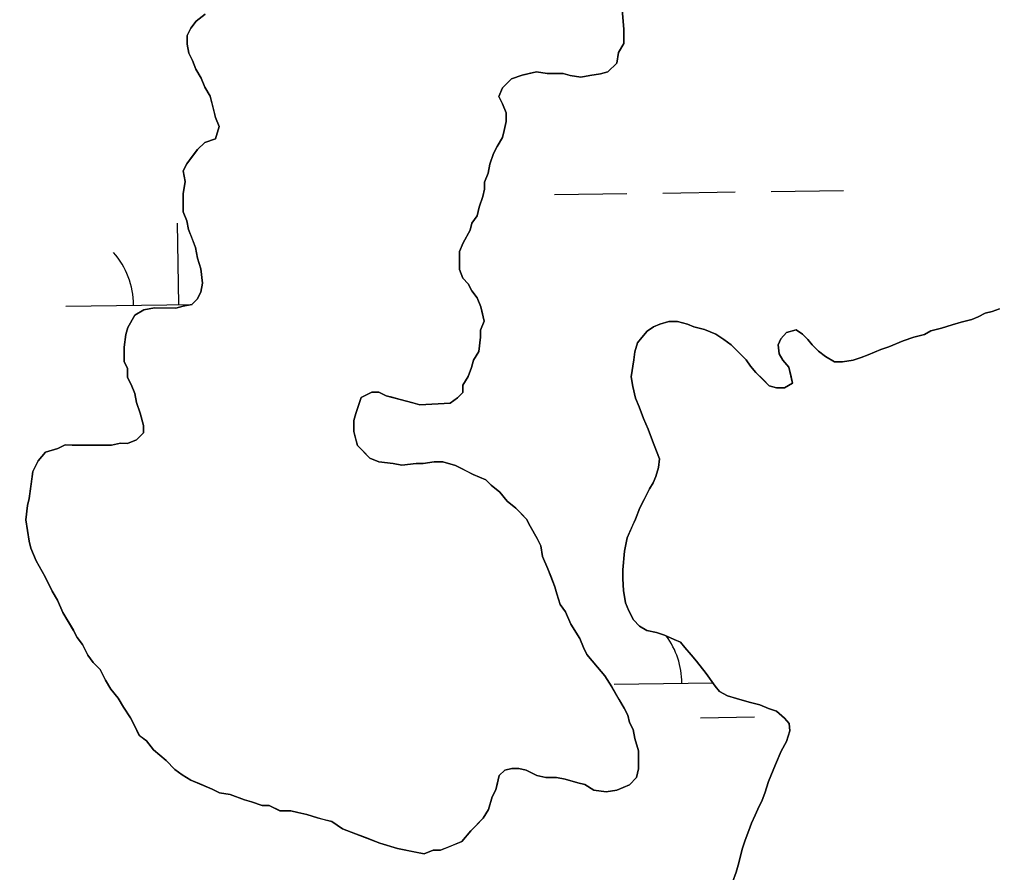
# Model space of a CAD drawing. Extents: x 3767014 to 3805179, y 361544 to 387384.
# Drawn here: x 3788363.5 to 3788797, y 372499.1 to 372876.9 of the extents above; entities that cross this region are included whole.
import ezdxf

# ---------------------------------------------------------------- set-up
doc = ezdxf.new("R2010")
doc.units = 0
for name, color, linetype in [('V-RIVR-EDGE', 7, 'Continuous'), ('V-TOPO-SHOR', 7, 'Continuous'), ('V-WETL-SWMP', 7, 'Continuous')]:
    doc.layers.add(name, color=color, linetype=linetype)

msp = doc.modelspace()

# ---------------------------------------------------------------- linework, layer by layer
at = {"layer": 'V-RIVR-EDGE'}
msp.add_spline([(3785266.865, 377529.211), (3785342.8, 377494.248), (3785391.258, 377467.439), (3785439.72, 377442.249), (3785475.246, 377418.707), (3785525.316, 377389.469), (3785575.383, 377359.422), (3785621.413, 377331.811), (3785722.351, 377269.288), (3785796.661, 377231.094), (3785852.385, 377199.415), (3785928.324, 377166.069), (3785964.678, 377149.804), (3786028.506, 377124.576), (3786060.018, 377113.175), (3786092.316, 377092.068), (3786117.34, 377073.405), (3786135.083, 377053.143), (3786154.458, 377039.347), (3786176.258, 377024.735), (3786206.946, 377006.867), (3786256.211, 376979.248), (3786328.098, 376942.677), (3786374.949, 376919.917), (3786491.265, 376862.208), (3786553.467, 376833.749), (3786619.713, 376805.279), (3786729.589, 376759.718), (3786796.656, 376736.099), (3786845.136, 376718.187), (3786867.767, 376712.469), (3787003.51, 376661.992), (3787089.16, 376631.048), (3787163.496, 376603.367), (3787230.559, 376578.13), (3787257.223, 376568.359), (3787300.044, 376551.27), (3787354.992, 376532.533), (3787409.127, 376512.181), (3787544.074, 376466.558), (3787612.756, 376442.126), (3787657.197, 376425.841), (3787730.724, 376398.162), (3787781.63, 376380.244), (3787834.96, 376361.511), (3787891.524, 376341.961), (3787940, 376322.432), (3787998.976, 376297.215), (3788050.697, 376281.721), (3788117.768, 376259.719), (3788176.757, 376240.164), (3788221.198, 376223.879), (3788259.981, 376209.226), (3788406.252, 376164.383), (3788541.215, 376125.23), (3788606.67, 376104.041), (3788679.39, 376077.173), (3788748.889, 376055.974), (3788871.693, 376005.528), (3788969.454, 375966.467), (3789047.013, 375933.926), (3789119.723, 375903.014), (3789155.253, 375881.09), (3789182.716, 375867.274), (3789214.225, 375854.256), (3789257.04, 375834.74), (3789281.286, 375828.21), (3789303.105, 375821.686), (3789328.955, 375809.491), (3789367.724, 375789.177), (3789414.577, 375767.225), (3789468.708, 375745.255), (3789509.105, 375728.981), (3789555.157, 375710.266), (3789585.849, 375694.015), (3789620.578, 375675.328), (3789681.97, 375646.062), (3789753.859, 375610.3), (3789792.633, 375591.603), (3789842.712, 375566.408), (3789897.64, 375539.584), (3789938.019, 375516.03), (3789968.727, 375506.25), (3790004.289, 375497.265), (3790030.972, 375494.773), (3790047.128, 375487.455), (3790077.007, 375469.589), (3790124.633, 375433.077), (3790192.442, 375382.768), (3790252.165, 375332.478), (3790290.91, 375302.459), (3790337.741, 375271.611), (3790406.357, 375220.491), (3790469.329, 375175.855), (3790570.248, 375106.054), (3790647.751, 375050.868), (3790691.367, 375028.115), (3790744.667, 374997.251), (3790806.838, 374955.852), (3790873.863, 374915.249), (3790932, 374877.903), (3791002.231, 374825.97), (3791052.265, 374782.175), (3791082.927, 374753.793), (3791131.331, 374705.149), (3791170.05, 374664.616), (3791192.631, 374638.681), (3791220.891, 374620.01), (3791288.67, 374557.569), (3791322.577, 374533.223), (3791362.944, 374504.817), (3791396.042, 374480.473), (3791434.785, 374449.645), (3791482.407, 374411.517), (3791534.052, 374365.291), (3791646.192, 374254.216), (3791707.514, 374196.644), (3791738.968, 374161.791), (3791773.65, 374123.694), (3791803.497, 374092.888), (3791829.321, 374070.18), (3791830.912, 374059.662), (3791837.316, 374032.958), (3791849.409, 374017.562), (3791884.123, 373992.405), (3791930.977, 373971.262), (3791954.393, 373955.838), (3791993.134, 373924.202), (3792026.979, 373874.785), (3792047.912, 373836.722), (3792063.186, 373799.482), (3792086.509, 373746.857), (3792112.249, 373690.181), (3792141.261, 373648.864), (3792158.993, 373624.558), (3792177.552, 373607.528), (3792214.702, 373586.409), (3792255.083, 373563.665), (3792301.119, 373538.48), (3792346.34, 373510.871), (3792382.671, 373485.71), (3792422.225, 373455.689), (3792479.537, 373411.875), (3792548.144, 373356.711), (3792619.168, 373298.307), (3792672.431, 373252.077), (3792709.534, 373212.357), (3792750.656, 373162.113), (3792839.385, 373068.08), (3792888.572, 373008.92), (3792945.027, 372945.699), (3792999.062, 372884.91), (3793053.898, 372820.884), (3793149.89, 372720.363), (3793208.761, 372653.092), (3793261.195, 372598.777), (3793315.232, 372538.796), (3793358.792, 372493.399), (3793409.592, 372432.618), (3793462.809, 372367.787), (3793498.283, 372323.219), (3793536.997, 372280.26), (3793578.124, 372232.443), (3793604.724, 372196.792), (3793668.438, 372125.466), (3793703.128, 372090.604), (3793760.41, 372034.66), (3793806.384, 371984.404), (3793839.438, 371942.268), (3793939.427, 371823.136), (3793981.333, 371763.186), (3794029.674, 371688.662), (3794050.609, 371651.408), (3794073.177, 371620.62), (3794178.796, 371488.535), (3794237.625, 371404.28), (3794268.243, 371358.106), (3794301.293, 371314.353), (3794332.724, 371269.794), (3794395.613, 371192), (3794429.476, 371149.862), (3794472.201, 371093.953), (3794523.788, 371024.274), (3794601.175, 370922.181), (3794640.679, 370871.942), (3794687.421, 370805.509), (3794733.389, 370752.828), (3794829.339, 370635.323), (3794895.463, 370557.521), (3794959.948, 370470.826), (3795013.158, 370403.569), (3795070.394, 370329.023), (3795159.854, 370203.448), (3795225.98, 370126.454), (3795296.13, 370041.363), (3795379.18, 369940.065), (3795459.001, 369841.201), (3795508.163, 369772.337), (3795554.103, 369708.333), (3795661.315, 369566.538), (3795715.338, 369500.897), (3795762.105, 369444.169), (3795798.366, 369390.703), (3795915.247, 369234.327), (3795963.601, 369165.465), (3796028.082, 369077.153), (3796043.387, 369052.853), (3796054.672, 369037.459), (3796077.242, 369007.48), (3796148.213, 368927.239), (3796183.677, 368878.627), (3796226.382, 368814.631), (3796275.531, 368740.105), (3796314.222, 368688.25), (3796353.714, 368633.158), (3796401.268, 368567.533), (3796456.873, 368487.33), (3796513.292, 368409.551), (3796545.533, 368365.8), (3796626.113, 368246.716), (3796670.449, 368188.377), (3796704.298, 368140.578), (3796751.041, 368074.145), (3796787.308, 368023.105), (3796838.907, 367958.278), (3796844.528, 367942.09), (3796845.295, 367925.104), (3796846.094, 367921.059), (3796852.559, 367919.425), (3796863.071, 367918.59), (3796875.166, 367904.003), (3796903.398, 367874.01), (3796931.629, 367844.017), (3796952.579, 367812.424), (3796982.392, 367767.87), (3797007.371, 367730.606), (3797037.194, 367690.095), (3797062.185, 367657.684), (3797075.869, 367631.77), (3797095.223, 367609.078), (3797126.665, 367569.372), (3797156.484, 367527.244), (3797212.099, 367451.085), (3797254.808, 367388.706), (3797302.183, 367327.228)], degree=3, dxfattribs=at)
at = {"layer": 'V-TOPO-SHOR'}
for points in [[(3788437.725, 372869.922), (3788439.31, 372873.076), (3788441.683, 372876.229), (3788445.638, 372879.379)], [(3788630.37, 372881.362), (3788631.14, 372872.676), (3788631.134, 372869.518), (3788631.128, 372866.36), (3788628.75, 372862.42), (3788627.951, 372857.685), (3788623.996, 372853.744), (3788620.836, 372852.962), (3788616.097, 372852.184), (3788612.149, 372851.402), (3788607.414, 372852.2), (3788604.258, 372852.997), (3788600.311, 372853.005), (3788597.153, 372853.011), (3788592.418, 372853.81), (3788589.258, 372853.028), (3788586.1, 372852.245), (3788581.359, 372850.677), (3788577.404, 372846.738), (3788575.817, 372842.794), (3788577.39, 372839.634), (3788578.961, 372835.681), (3788578.953, 372831.735), (3788578.154, 372827.79), (3788577.359, 372824.634)], [(3788466.227, 372530.408), (3788463.069, 372531.205), (3788456.759, 372533.585), (3788452.024, 372534.383), (3788448.87, 372535.971), (3788443.348, 372538.35), (3788439.404, 372539.938), (3788435.464, 372542.313), (3788432.31, 372544.689), (3788428.371, 372548.644), (3788422.854, 372553.393), (3788419.704, 372557.346), (3788416.552, 372559.719), (3788414.193, 372564.462), (3788412.622, 372567.622), (3788409.475, 372572.366), (3788407.113, 372576.318), (3788403.963, 372580.273), (3788401.604, 372584.224), (3788399.247, 372588.965), (3788396.095, 372592.129), (3788393.734, 372595.293), (3788391.374, 372600.034), (3788389.013, 372603.196), (3788387.44, 372606.356), (3788382.722, 372614.262), (3788380.364, 372619.791), (3788378.005, 372623.744), (3788374.859, 372630.066), (3788370.927, 372637.179), (3788368.57, 372642.71), (3788367.788, 372645.87), (3788367.007, 372650.607), (3788366.229, 372655.347), (3788367.032, 372661.661), (3788367.826, 372664.816), (3788368.629, 372671.13), (3788369.43, 372676.654), (3788371.808, 372681.387), (3788374.974, 372685.325), (3788380.504, 372686.894), (3788383.666, 372688.467), (3788386.822, 372688.459), (3788389.98, 372688.452), (3788393.926, 372688.444), (3788397.875, 372688.436), (3788401.033, 372688.43), (3788404.191, 372688.424), (3788408.139, 372689.204), (3788411.295, 372689.198), (3788415.248, 372690.769), (3788418.41, 372693.919), (3788418.418, 372697.077), (3788416.849, 372702.606), (3788415.281, 372707.345), (3788414.5, 372711.296), (3788412.93, 372715.244), (3788411.357, 372718.406), (3788411.365, 372722.353), (3788409.792, 372725.515), (3788409.8, 372728.671), (3788409.806, 372731.829), (3788410.607, 372737.355), (3788411.404, 372740.511), (3788414.572, 372746.03), (3788418.525, 372748.389), (3788423.264, 372749.169), (3788427.999, 372749.159), (3788432.736, 372749.149), (3788435.896, 372749.933), (3788439.844, 372750.714), (3788442.218, 372753.077), (3788443.803, 372756.231), (3788444.6, 372760.177), (3788443.824, 372766.494), (3788442.255, 372771.235), (3788441.475, 372775.972), (3788439.906, 372779.922), (3788438.335, 372783.873), (3788437.553, 372787.821), (3788435.982, 372791.772), (3788435.992, 372796.509), (3788435.998, 372799.665), (3788436.801, 372805.19), (3788436.021, 372809.93), (3788437.606, 372813.083), (3788439.98, 372816.235), (3788442.355, 372819.389), (3788445.519, 372822.539), (3788450.258, 372824.11), (3788451.85, 372829.631), (3788450.279, 372833.582), (3788449.497, 372836.742), (3788447.932, 372843.06), (3788445.571, 372847.013), (3788444, 372850.963), (3788441.64, 372854.916), (3788440.07, 372858.864), (3788438.497, 372862.027), (3788437.716, 372865.975), (3788437.725, 372869.922)], [(3788577.359, 372824.634), (3788574.982, 372820.692), (3788573.396, 372817.538), (3788571.807, 372812.805), (3788571.011, 372808.858), (3788569.423, 372804.914), (3788569.417, 372801.756), (3788568.621, 372798.6), (3788567.031, 372793.867), (3788566.235, 372789.923), (3788563.861, 372786.769), (3788563.064, 372783.613), (3788559.894, 372778.093), (3788558.307, 372774.151), (3788558.299, 372770.202), (3788558.29, 372766.256), (3788559.861, 372762.305), (3788562.225, 372759.932), (3788563.797, 372756.772), (3788566.159, 372753.608), (3788567.73, 372749.659), (3788568.512, 372746.499), (3788569.294, 372743.339), (3788567.707, 372739.394), (3788567.701, 372736.238), (3788566.898, 372729.924), (3788564.522, 372725.982), (3788563.726, 372722.826), (3788562.139, 372718.882), (3788559.763, 372714.939), (3788559.757, 372711.781), (3788557.383, 372709.418), (3788554.219, 372707.056), (3788540.798, 372706.295)], [(3788797.452, 372748.784), (3788794.292, 372747.607), (3788791.132, 372746.825), (3788787.972, 372745.252), (3788785.207, 372744.072), (3788780.468, 372742.899), (3788776.517, 372741.723), (3788771.776, 372740.154), (3788767.039, 372738.981), (3788764.272, 372737.408), (3788759.533, 372736.232), (3788754.794, 372734.664), (3788748.472, 372731.913), (3788744.916, 372730.737), (3788739.387, 372728.38), (3788736.227, 372727.203), (3788732.671, 372726.025), (3788727.932, 372725.247), (3788724.379, 372725.255), (3788720.439, 372727.631), (3788717.285, 372730.004), (3788714.528, 372732.773), (3788712.56, 372735.147), (3788710.197, 372737.518), (3788707.436, 372739.499), (3788703.092, 372738.323), (3788700.719, 372735.565), (3788699.529, 372732.806), (3788699.916, 372728.857), (3788701.489, 372726.091), (3788704.245, 372722.926), (3788705.028, 372719.373), (3788705.81, 372715.82), (3788702.253, 372713.854), (3788698.699, 372713.86), (3788695.543, 372714.657), (3788692.787, 372717.425), (3788689.637, 372720.59), (3788687.273, 372723.357), (3788685.305, 372726.123), (3788682.153, 372729.29), (3788678.608, 372732.849), (3788675.457, 372735.223), (3788671.909, 372737.598), (3788666.781, 372739.583), (3788662.048, 372740.777), (3788659.288, 372741.967), (3788654.948, 372743.161), (3788651.001, 372743.169), (3788647.051, 372741.993), (3788644.286, 372740.814), (3788641.519, 372738.846), (3788639.145, 372736.089), (3788637.165, 372733.723), (3788635.973, 372729.779), (3788635.572, 372726.228), (3788634.372, 372718.73), (3788635.152, 372714.386), (3788636.325, 372709.254), (3788637.896, 372705.303), (3788639.858, 372700.167), (3788641.822, 372695.428), (3788643.393, 372691.477), (3788644.571, 372688.317), (3788646.928, 372682.39), (3788646.524, 372678.446), (3788645.332, 372674.499), (3788644.143, 372671.741), (3788642.557, 372668.98), (3788640.18, 372664.247), (3788638.197, 372660.7), (3788636.215, 372655.574), (3788635.025, 372652.811), (3788632.643, 372647.292), (3788631.447, 372641.373), (3788630.64, 372633.087), (3788630.634, 372629.138), (3788631.017, 372624.006), (3788631.795, 372618.478), (3788633.366, 372614.923), (3788635.332, 372610.973), (3788638.089, 372608.204), (3788641.243, 372606.223), (3788645.582, 372605.424), (3788649.134, 372604.233)], [(3788540.798, 372706.295), (3788537.642, 372707.091), (3788532.119, 372708.683), (3788528.963, 372709.477), (3788525.807, 372710.274), (3788522.653, 372711.859), (3788519.495, 372711.865), (3788514.754, 372709.508), (3788512.37, 372702.408), (3788511.576, 372699.252), (3788511.565, 372694.515), (3788512.348, 372691.354), (3788513.13, 372688.196), (3788515.493, 372685.823), (3788518.645, 372682.659), (3788522.59, 372681.071), (3788528.904, 372680.269), (3788532.848, 372679.472), (3788539.164, 372680.248), (3788542.322, 372680.242), (3788547.061, 372681.02), (3788551.008, 372681.012), (3788556.531, 372679.423), (3788561.262, 372677.043), (3788564.416, 372675.458), (3788569.937, 372673.078), (3788572.301, 372670.704), (3788576.241, 372667.538), (3788579.391, 372663.586), (3788583.331, 372660.419), (3788585.695, 372658.048), (3788588.058, 372655.672), (3788589.631, 372652.512), (3788592.777, 372646.98), (3788594.35, 372643.818), (3788595.13, 372639.081), (3788597.485, 372633.55), (3788599.056, 372629.599), (3788600.627, 372625.648), (3788601.409, 372622.488), (3788602.98, 372617.749), (3788605.341, 372614.587), (3788607.696, 372609.056), (3788611.631, 372602.731), (3788613.201, 372598.783), (3788614.774, 372595.621), (3788619.499, 372590.085), (3788622.649, 372586.13), (3788625.797, 372581.387), (3788628.942, 372575.855), (3788631.304, 372571.905), (3788632.874, 372568.743), (3788633.659, 372565.583), (3788635.23, 372562.423), (3788636.01, 372558.474), (3788637.579, 372552.944), (3788637.562, 372545.049), (3788636.766, 372541.105), (3788633.599, 372537.953), (3788628.07, 372535.598), (3788623.331, 372534.818), (3788617.807, 372535.618), (3788613.865, 372537.994), (3788610.709, 372538.791), (3788605.186, 372540.38), (3788601.241, 372541.179), (3788596.504, 372541.189), (3788592.558, 372541.986), (3788587.827, 372544.363), (3788584.671, 372545.16), (3788581.513, 372545.166), (3788578.355, 372544.384), (3788575.981, 372542.02), (3788575.184, 372538.864), (3788574.39, 372535.709), (3788572.803, 372532.555), (3788571.213, 372527.031), (3788568.836, 372523.089), (3788565.671, 372519.939), (3788563.3, 372517.576), (3788559.341, 372512.847), (3788553.811, 372510.489), (3788549.861, 372508.919), (3788546.703, 372508.925), (3788542.752, 372507.356), (3788538.808, 372508.153), (3788530.917, 372509.748), (3788523.026, 372512.134), (3788516.716, 372514.514), (3788510.404, 372516.896), (3788506.462, 372518.483), (3788501.733, 372521.649), (3788498.577, 372522.446), (3788495.421, 372523.242), (3788490.686, 372524.832), (3788486.741, 372525.628), (3788483.586, 372526.425), (3788478.849, 372526.433), (3788474.118, 372528.813), (3788470.96, 372528.819), (3788466.227, 372530.408)], [(3788649.134, 372604.233), (3788653.469, 372602.25), (3788656.232, 372601.06), (3788658.198, 372598.689), (3788660.957, 372595.524), (3788663.318, 372592.758), (3788667.65, 372587.222), (3788671.584, 372581.688), (3788673.554, 372579.315), (3788677.101, 372577.334), (3788681.045, 372576.142), (3788686.569, 372574.551), (3788691.304, 372573.357), (3788695.246, 372571.77), (3788698.796, 372570.58), (3788702.343, 372567.414), (3788704.311, 372565.042), (3788704.7, 372561.884), (3788703.111, 372557.149), (3788700.733, 372552.813), (3788698.351, 372546.897), (3788695.179, 372539.403), (3788693.589, 372534.277), (3788692.4, 372531.121), (3788690.417, 372527.179), (3788689.227, 372524.418), (3788687.64, 372520.869), (3788686.45, 372517.713), (3788684.863, 372513.373), (3788683.671, 372509.824), (3788681.682, 372502.328), (3788680.886, 372499.172), (3788679.299, 372494.835)]]:
    msp.add_lwpolyline(points, dxfattribs=at)
at = {"layer": 'V-WETL-SWMP'}
for p, q in [((3788696.368, 372800.769), (3788728.365, 372801.213)), ((3788600.377, 372799.435), (3788632.374, 372799.88)), ((3788648.373, 372800.102), (3788680.37, 372800.547)), ((3788433.974, 372750.689), (3788433.474, 372786.686)), ((3788383.979, 372749.995), (3788439.904, 372750.772)), ((3788626.8, 372582.539), (3788670.546, 372583.146)), ((3788665.011, 372567.637), (3788689.009, 372567.97))]:
    msp.add_line(p, q, dxfattribs=at)
for points in [[(3788445.638, 372879.379), (3788441.684, 372876.229), (3788439.309, 372873.076), (3788437.724, 372869.922), (3788437.716, 372865.975), (3788438.497, 372862.026), (3788440.069, 372858.865), (3788441.64, 372854.915), (3788444, 372850.963), (3788445.57, 372847.012), (3788447.931, 372843.06), (3788450.279, 372833.582), (3788451.85, 372829.632), (3788450.259, 372824.109), (3788445.52, 372822.54), (3788442.355, 372819.389), (3788437.606, 372813.083), (3788436.02, 372809.929), (3788436.8, 372805.191), (3788435.999, 372799.666), (3788435.982, 372791.772)], [(3788577.359, 372824.634), (3788578.155, 372827.79), (3788578.952, 372831.735), (3788578.961, 372835.682), (3788577.39, 372839.633), (3788575.818, 372842.794), (3788577.405, 372846.738), (3788581.36, 372850.677), (3788586.1, 372852.246), (3788592.419, 372853.811), (3788597.154, 372853.012), (3788604.258, 372852.997), (3788607.414, 372852.201), (3788612.149, 372851.402), (3788616.098, 372852.183), (3788620.836, 372852.963), (3788623.996, 372853.745), (3788627.951, 372857.684), (3788628.75, 372862.419), (3788631.127, 372866.361), (3788631.14, 372872.677), (3788630.369, 372881.362)], [(3788613.865, 372537.994), (3788617.807, 372535.618), (3788623.331, 372534.817), (3788628.07, 372535.597), (3788633.6, 372537.953), (3788636.765, 372541.104), (3788637.562, 372545.05), (3788637.579, 372552.944), (3788636.011, 372558.474), (3788635.23, 372562.422), (3788633.658, 372565.583), (3788632.875, 372568.743), (3788631.303, 372571.904), (3788625.797, 372581.388), (3788622.649, 372586.131), (3788619.499, 372590.085), (3788614.774, 372595.621), (3788613.202, 372598.782), (3788611.631, 372602.732), (3788607.697, 372609.056), (3788605.341, 372614.587), (3788602.979, 372617.75), (3788601.41, 372622.489), (3788600.627, 372625.649), (3788597.486, 372633.55), (3788595.129, 372639.081), (3788594.349, 372643.819), (3788592.777, 372646.98), (3788589.631, 372652.512), (3788588.059, 372655.673), (3788583.332, 372660.42), (3788579.391, 372663.586), (3788576.242, 372667.539), (3788572.301, 372670.705), (3788569.938, 372673.079), (3788564.417, 372675.458), (3788556.531, 372679.422), (3788551.008, 372681.012), (3788547.061, 372681.02), (3788542.323, 372680.241), (3788539.165, 372680.248), (3788532.848, 372679.471), (3788528.903, 372680.269), (3788522.589, 372681.071), (3788518.645, 372682.659), (3788513.131, 372688.196), (3788511.565, 372694.515), (3788511.575, 372699.251), (3788512.371, 372702.407), (3788514.754, 372709.507), (3788519.495, 372711.866), (3788522.653, 372711.859), (3788525.808, 372710.274), (3788532.12, 372708.682), (3788537.642, 372707.091), (3788540.798, 372706.295), (3788554.22, 372707.057), (3788557.383, 372709.418), (3788559.756, 372711.782), (3788559.763, 372714.94), (3788562.139, 372718.882), (3788563.726, 372722.826), (3788564.522, 372725.982), (3788566.899, 372729.924), (3788567.701, 372736.238), (3788567.708, 372739.395), (3788569.295, 372743.339), (3788567.729, 372749.658), (3788566.159, 372753.608), (3788563.797, 372756.771), (3788562.225, 372759.932), (3788559.861, 372762.305), (3788558.291, 372766.256), (3788558.307, 372774.15), (3788559.894, 372778.094), (3788563.064, 372783.613), (3788563.86, 372786.769), (3788566.234, 372789.922), (3788567.032, 372793.867), (3788568.621, 372798.601), (3788569.417, 372801.757), (3788569.423, 372804.914), (3788571.01, 372808.858), (3788571.808, 372812.804), (3788573.397, 372817.537), (3788574.982, 372820.691), (3788577.359, 372824.634)], [(3788435.982, 372791.772), (3788437.553, 372787.822), (3788438.334, 372783.873), (3788441.475, 372775.972), (3788442.255, 372771.234), (3788443.824, 372766.494), (3788444.6, 372760.177), (3788443.803, 372756.231), (3788442.217, 372753.077), (3788439.844, 372750.714), (3788435.895, 372749.933), (3788432.736, 372749.15), (3788423.263, 372749.169), (3788418.524, 372748.39), (3788414.572, 372746.03), (3788411.403, 372740.51), (3788410.607, 372737.354), (3788409.806, 372731.83), (3788409.793, 372725.515), (3788411.365, 372722.354), (3788411.357, 372718.406), (3788412.929, 372715.245), (3788414.5, 372711.295), (3788415.281, 372707.346), (3788416.85, 372702.606), (3788418.418, 372697.077), (3788418.411, 372693.919), (3788415.247, 372690.768), (3788411.296, 372689.198), (3788408.139, 372689.204), (3788404.19, 372688.423), (3788383.665, 372688.466), (3788380.504, 372686.893), (3788374.974, 372685.326), (3788371.808, 372681.386), (3788369.43, 372676.654), (3788367.827, 372664.816), (3788367.031, 372661.66), (3788366.228, 372655.346), (3788367.787, 372645.87), (3788368.57, 372642.71), (3788370.927, 372637.179), (3788374.859, 372630.066), (3788378.004, 372623.744), (3788380.364, 372619.792), (3788382.721, 372614.261), (3788387.441, 372606.357), (3788389.013, 372603.196), (3788391.375, 372600.034), (3788393.733, 372595.292), (3788396.095, 372592.129), (3788399.246, 372588.965), (3788401.604, 372584.224), (3788403.964, 372580.272), (3788407.114, 372576.318), (3788409.474, 372572.366), (3788412.622, 372567.623), (3788416.553, 372559.72), (3788419.705, 372557.345), (3788422.855, 372553.392), (3788428.371, 372548.644), (3788432.31, 372544.688), (3788435.463, 372542.313), (3788439.405, 372539.937), (3788448.87, 372535.97), (3788452.024, 372534.384), (3788456.759, 372533.585), (3788463.069, 372531.204), (3788466.226, 372530.408), (3788470.959, 372528.819), (3788474.117, 372528.812), (3788478.848, 372526.434), (3788483.585, 372526.424), (3788486.741, 372525.628), (3788490.686, 372524.831), (3788495.42, 372523.242), (3788501.732, 372521.65), (3788506.462, 372518.482), (3788510.405, 372516.895), (3788523.026, 372512.133), (3788530.916, 372509.748), (3788542.752, 372507.355), (3788546.703, 372508.925), (3788549.86, 372508.919), (3788559.342, 372512.846), (3788563.299, 372517.575), (3788568.836, 372523.089), (3788571.213, 372527.031), (3788572.803, 372532.554), (3788574.389, 372535.708), (3788575.981, 372542.021), (3788578.354, 372544.384), (3788581.513, 372545.167), (3788584.671, 372545.16), (3788587.827, 372544.364), (3788592.558, 372541.986), (3788596.504, 372541.188), (3788601.241, 372541.178), (3788605.186, 372540.381), (3788610.709, 372538.79), (3788613.865, 372537.994)], [(3788635.332, 372610.972), (3788633.366, 372614.923), (3788631.795, 372618.479), (3788631.017, 372624.006), (3788630.633, 372629.139), (3788630.641, 372633.086), (3788631.448, 372641.373), (3788632.644, 372647.291), (3788636.214, 372655.573), (3788638.198, 372660.7), (3788640.179, 372664.248), (3788642.557, 372668.98), (3788644.142, 372671.74), (3788645.332, 372674.5), (3788646.524, 372678.445), (3788646.927, 372682.391), (3788644.571, 372688.317), (3788643.394, 372691.477), (3788641.823, 372695.427), (3788639.859, 372700.168), (3788637.896, 372705.303), (3788636.326, 372709.254), (3788635.152, 372714.387), (3788634.372, 372718.731), (3788635.572, 372726.228), (3788635.974, 372729.78), (3788637.166, 372733.724), (3788639.145, 372736.088), (3788641.519, 372738.846), (3788644.286, 372740.814), (3788647.051, 372741.993), (3788651.001, 372743.169), (3788654.948, 372743.16), (3788659.287, 372741.967), (3788662.048, 372740.777), (3788666.782, 372739.583), (3788671.909, 372737.599), (3788675.457, 372735.223), (3788678.609, 372732.848), (3788685.305, 372726.124), (3788687.273, 372723.357), (3788689.636, 372720.589), (3788695.544, 372714.656), (3788698.7, 372713.86), (3788702.253, 372713.853), (3788705.809, 372715.819), (3788704.245, 372722.927), (3788701.489, 372726.091), (3788699.916, 372728.857), (3788699.529, 372732.805), (3788700.719, 372735.565), (3788703.093, 372738.323), (3788707.437, 372739.499), (3788710.196, 372737.519), (3788712.56, 372735.146), (3788714.528, 372732.774), (3788717.285, 372730.005), (3788720.438, 372727.63), (3788724.38, 372725.254), (3788727.933, 372725.246), (3788732.671, 372726.026), (3788736.226, 372727.202), (3788739.386, 372728.38), (3788744.917, 372730.737), (3788748.472, 372731.913), (3788754.793, 372734.663), (3788759.533, 372736.232), (3788764.272, 372737.407), (3788767.038, 372738.98), (3788771.777, 372740.154), (3788776.517, 372741.723), (3788780.467, 372742.899), (3788785.206, 372744.073), (3788787.971, 372745.251), (3788791.132, 372746.824), (3788794.291, 372747.607), (3788797.452, 372748.784)], [(3788679.298, 372494.834), (3788680.886, 372499.173), (3788681.682, 372502.329), (3788683.671, 372509.824), (3788684.862, 372513.374), (3788686.45, 372517.713), (3788687.641, 372520.868), (3788689.227, 372524.417), (3788690.417, 372527.178), (3788692.399, 372531.121), (3788693.59, 372534.276), (3788695.179, 372539.404), (3788698.352, 372546.897), (3788700.733, 372552.813), (3788703.11, 372557.15), (3788704.699, 372561.883), (3788704.311, 372565.041), (3788702.342, 372567.414), (3788698.796, 372570.579), (3788695.246, 372571.77), (3788691.303, 372573.357), (3788686.569, 372574.551), (3788681.046, 372576.142), (3788677.101, 372577.334), (3788673.553, 372579.315), (3788671.584, 372581.688), (3788667.649, 372587.222), (3788663.318, 372592.757), (3788660.956, 372595.525), (3788658.199, 372598.688), (3788656.231, 372601.061), (3788653.47, 372602.25), (3788649.133, 372604.233), (3788645.583, 372605.425), (3788641.242, 372606.223), (3788638.089, 372608.203), (3788635.332, 372610.972)]]:
    msp.add_lwpolyline(points, dxfattribs=at)
for centre, end in [((3788378.73, 372750.397), 41.5677), ((3788621.551, 372582.941), 36.44554)]:
    msp.add_arc(centre, 35.246, 0.02404, end, dxfattribs=at)

doc.saveas('drawing.dxf')
